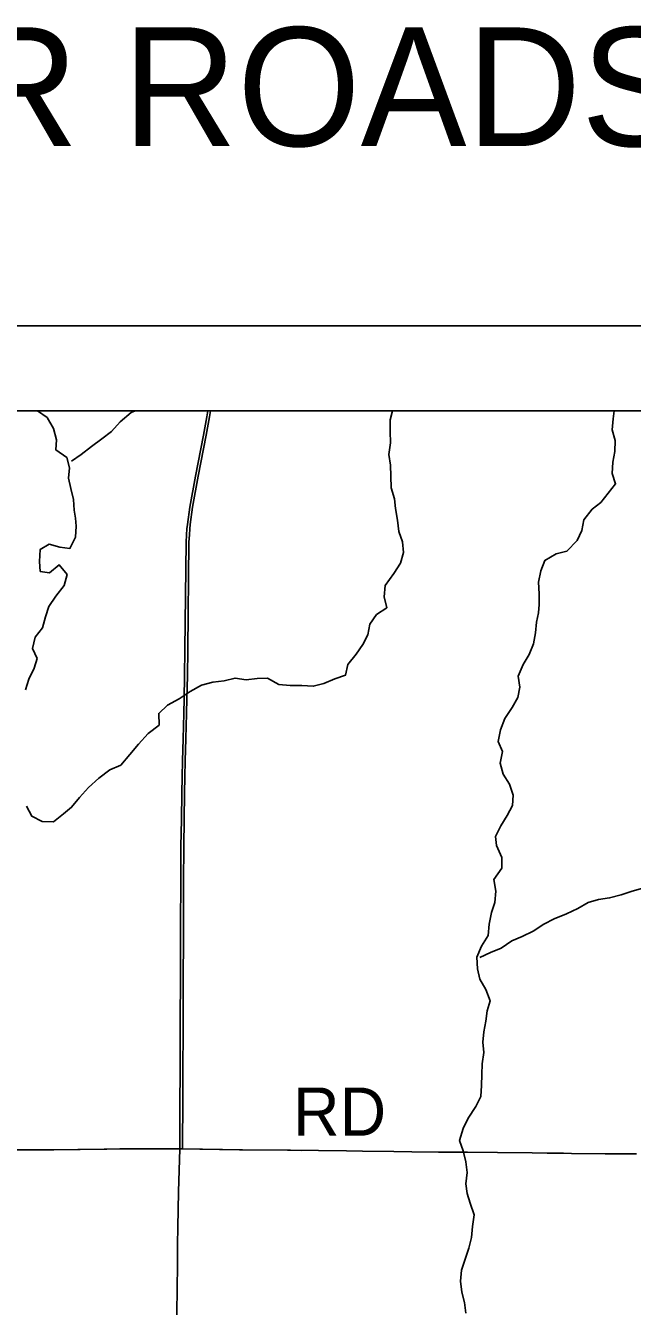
# Model space of a CAD drawing. Extents: x 0 to 34, y 0 to 22.
# Drawn here: x 22.288 to 23.003, y 9.409 to 10.919 of the extents above; entities that cross this region are included whole.
import ezdxf

# ---------------------------------------------------------------- set-up
doc = ezdxf.new("R2010")
doc.units = 0
for name, color, linetype in [('GM_X_County_Road', 7, 'Continuous'), ('GM_X_County_Road_Text', 7, 'Continuous'), ('GM_X_Minor_River', 7, 'Continuous'), ('SH_Data', 7, 'Continuous'), ('SH_Text', 7, 'Continuous')]:
    doc.layers.add(name, color=color, linetype=linetype)

msp = doc.modelspace()

# ---------------------------------------------------------------- linework, layer by layer
at = {"layer": 'GM_X_County_Road'}
for points in [[(22.4694, 9.5948), (22.4697, 9.655), (22.4698, 9.679), (22.47, 9.7427), (22.4703, 9.7997), (22.4704, 9.8376), (22.4705, 9.8593), (22.4708, 9.9095), (22.4709, 9.9513), (22.4714, 9.9832), (22.4719, 10.0139), (22.4723, 10.0333), (22.4727, 10.0522), (22.4734, 10.078), (22.4742, 10.1079), (22.4747, 10.1256), (22.4751, 10.1519), (22.4756, 10.1832), (22.477, 10.31), (22.4776, 10.3187), (22.478, 10.3257), (22.4786, 10.3308), (22.4814, 10.3512), (22.488, 10.3878), (22.4973, 10.4361), (22.5014, 10.4578), (22.5027, 10.4647)], [(22.4727, 9.5948), (22.4729, 9.655), (22.4731, 9.679), (22.4733, 9.7427), (22.4735, 9.7997), (22.4737, 9.8376), (22.4738, 9.8593), (22.474, 9.9095), (22.4742, 9.9513), (22.4747, 9.9832), (22.4752, 10.0139), (22.4755, 10.0333), (22.476, 10.0522), (22.4766, 10.078), (22.4775, 10.1079), (22.478, 10.1256), (22.4784, 10.1519), (22.4788, 10.1832), (22.4803, 10.31), (22.4808, 10.3187), (22.4813, 10.3257), (22.4819, 10.3308), (22.4846, 10.3512), (22.4913, 10.3878), (22.5006, 10.4361), (22.5047, 10.4578), (22.5059, 10.4647)], [(21.43, 9.5899), (21.4637, 9.5896), (21.5315, 9.5898), (21.5895, 9.5902), (21.6747, 9.5909), (21.8888, 9.5924), (21.9129, 9.5925), (21.9705, 9.5926), (21.9978, 9.5928), (22.0275, 9.5929), (22.0602, 9.5932), (22.1049, 9.5934), (22.1549, 9.5932), (22.2459, 9.5934), (22.2747, 9.5935), (22.3004, 9.5936), (22.3176, 9.5938), (22.3801, 9.5944), (22.3988, 9.5947), (22.4694, 9.5948), (22.5401, 9.5938), (22.5966, 9.5931), (22.6135, 9.5929)], [(22.278, 9.5935), (22.3037, 9.5936), (22.3209, 9.5938), (22.3834, 9.5944), (22.402, 9.5947), (22.4727, 9.5948), (22.5434, 9.5938), (22.5999, 9.5931), (22.666, 9.5924), (22.6849, 9.5921), (22.7219, 9.5916), (22.7431, 9.5913), (22.7747, 9.5911), (22.8087, 9.5908), (22.8442, 9.5905), (22.885, 9.59), (22.9028, 9.5898), (22.9223, 9.5897), (22.9315, 9.5895), (22.9712, 9.589), (22.9972, 9.5888), (23.0082, 9.589)], [(22.4601, 8.7361), (22.4609, 8.7786), (22.4617, 8.8386), (22.4623, 8.8952), (22.4625, 8.9241), (22.4627, 8.9439), (22.4631, 8.9822), (22.4636, 9.0195), (22.4649, 9.1659), (22.4651, 9.1849), (22.4655, 9.2347), (22.4656, 9.3532), (22.4661, 9.4016), (22.4668, 9.4581), (22.4669, 9.4822), (22.4672, 9.5027), (22.4681, 9.5441), (22.4694, 9.5948)]]:
    msp.add_lwpolyline(points, dxfattribs=at)
at = {"layer": 'GM_X_Minor_River'}
for points in [[(22.2876, 10.1359), (22.2916, 10.1484), (22.2979, 10.1612), (22.3012, 10.1729), (22.2957, 10.1844), (22.2989, 10.198), (22.3075, 10.2089), (22.3111, 10.2218), (22.3152, 10.2339), (22.3234, 10.2462), (22.3331, 10.259), (22.3367, 10.2718), (22.3274, 10.283), (22.3158, 10.2737), (22.3048, 10.2755), (22.3039, 10.2872), (22.3049, 10.3013), (22.3153, 10.3076), (22.3278, 10.3039), (22.3399, 10.3026), (22.3466, 10.3157), (22.3472, 10.3286), (22.3466, 10.3381), (22.3449, 10.3477), (22.344, 10.3602), (22.3408, 10.3732), (22.3383, 10.3854), (22.3393, 10.3976), (22.3361, 10.4098), (22.3233, 10.4187), (22.3239, 10.4305), (22.3207, 10.4439), (22.3129, 10.4569), (22.3015, 10.4647)], [(22.2886, 9.9988), (22.2949, 9.9869), (22.307, 9.9806), (22.3206, 9.9803), (22.3322, 9.9896), (22.3419, 9.9974), (22.3512, 10.009), (22.3617, 10.0206), (22.374, 10.0318), (22.3868, 10.0414), (22.3998, 10.0469), (22.4107, 10.0596), (22.4208, 10.072), (22.432, 10.0843), (22.4451, 10.0943), (22.4446, 10.108), (22.4551, 10.1177), (22.4689, 10.1251), (22.4816, 10.134), (22.495, 10.1413), (22.5084, 10.1449), (22.5218, 10.1465), (22.5347, 10.1497), (22.5476, 10.1476), (22.5606, 10.1492), (22.5728, 10.1498), (22.5864, 10.1423), (22.5997, 10.1409), (22.6134, 10.1411), (22.627, 10.1401), (22.6393, 10.1433), (22.6523, 10.1487), (22.6649, 10.1531), (22.6678, 10.1659), (22.6775, 10.1779), (22.6853, 10.1892), (22.6913, 10.2008), (22.6938, 10.2133), (22.7016, 10.2246), (22.7139, 10.2327), (22.7107, 10.2453), (22.7117, 10.259), (22.7218, 10.2729), (22.73, 10.2852), (22.7333, 10.2977), (22.7323, 10.3103), (22.728, 10.3225), (22.7263, 10.3358), (22.7239, 10.3496), (22.7226, 10.361), (22.719, 10.374), (22.7185, 10.3877), (22.7179, 10.4006), (22.7162, 10.4132), (22.718, 10.4268), (22.7175, 10.4405), (22.7177, 10.4542), (22.7203, 10.4647)], [(22.3417, 10.4055), (22.3533, 10.4133), (22.3652, 10.4225), (22.3776, 10.4318), (22.3891, 10.4404), (22.3992, 10.4519), (22.412, 10.4627), (22.4169, 10.4647)], [(22.956, 10.3488), (22.966, 10.3566), (22.9749, 10.3675), (22.9835, 10.3787), (22.9795, 10.3909), (22.9805, 10.4042), (22.9826, 10.4167), (22.9832, 10.4296), (22.9797, 10.4422), (22.9806, 10.4551), (22.9817, 10.4647)], [(22.8071, 9.4013), (22.8054, 9.4139), (22.8022, 9.4261), (22.8005, 9.439), (22.8019, 9.4519), (22.8063, 9.4648), (22.8103, 9.4776), (22.8136, 9.4904), (22.8146, 9.5033), (22.8167, 9.517), (22.812, 9.5307), (22.8084, 9.5422), (22.8071, 9.5536), (22.8085, 9.5669), (22.8068, 9.5795), (22.8036, 9.5924), (22.7996, 9.6047), (22.8037, 9.619), (22.8096, 9.6311), (22.8189, 9.6446), (22.8245, 9.6566), (22.8255, 9.6695), (22.8257, 9.6825), (22.8263, 9.695), (22.828, 9.7083), (22.8271, 9.7204), (22.8281, 9.7326), (22.8306, 9.7454), (22.8319, 9.7576), (22.8356, 9.7693), (22.8305, 9.7827), (22.8235, 9.795), (22.8206, 9.8072), (22.8197, 9.8209), (22.8253, 9.8337), (22.8331, 9.8461), (22.8345, 9.8597), (22.837, 9.8734), (22.841, 9.8851), (22.8424, 9.8987), (22.84, 9.9124), (22.8493, 9.9256), (22.8495, 9.9381), (22.8429, 9.9523), (22.842, 9.9629), (22.8483, 9.9757), (22.8557, 9.9878), (22.862, 9.9994), (22.8626, 10.0116), (22.8583, 10.0246), (22.8509, 10.0365), (22.8473, 10.0495), (22.8502, 10.0631), (22.8451, 10.075), (22.848, 10.0886), (22.8531, 10.1022), (22.8614, 10.1149), (22.8684, 10.127), (22.8705, 10.1391), (22.8685, 10.152), (22.8744, 10.1656), (22.8815, 10.1776), (22.8866, 10.1901), (22.8891, 10.203), (22.8901, 10.2155), (22.8926, 10.2268), (22.8935, 10.2363), (22.8934, 10.2492), (22.8925, 10.2626), (22.8954, 10.2762), (22.9001, 10.2883), (22.9136, 10.296), (22.9262, 10.2992), (22.9382, 10.3119), (22.9437, 10.3236), (22.9462, 10.3361), (22.956, 10.3488)], [(22.8235, 9.8204), (22.8362, 9.8263), (22.8484, 9.8314), (22.8611, 9.8399), (22.8734, 9.8453), (22.8865, 9.8516), (22.8988, 9.8597), (22.9111, 9.8659), (22.9256, 9.8718), (22.939, 9.878), (22.9513, 9.885), (22.9636, 9.8889), (22.9765, 9.8906), (22.9903, 9.8941), (23.0033, 9.8985), (23.0156, 9.902)]]:
    msp.add_lwpolyline(points, dxfattribs=at)
at = {"layer": 'SH_Data'}
for p, q in [((15.7135, 10.5647), (26.49, 10.5647)), ((15.8135, 10.4647), (22.6135, 10.4647)), ((22.6135, 10.4647), (26.39, 10.4647))]:
    msp.add_line(p, q, dxfattribs=at)

# ---------------------------------------------------------------- texts
at = {"layer": 'GM_X_County_Road_Text'}
msp.add_text('RD', height=0.05682, rotation=0, dxfattribs=at).set_placement((22.6031, 9.6103))
at = {"layer": 'SH_Text'}
msp.add_text('OTHER ROADS', height=0.14, dxfattribs=at).set_placement((21.6948, 10.7767))

doc.saveas('drawing.dxf')
